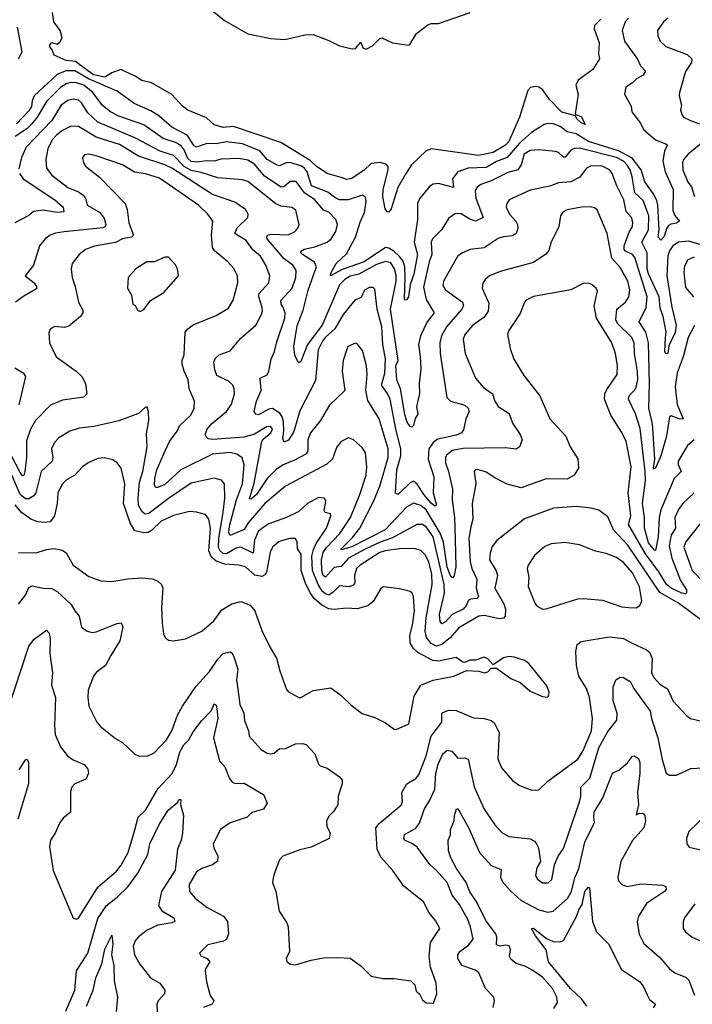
# Model space of a CAD drawing. Extents: x 1443846 to 1577407, y 839182 to 927291.
# Tile 337 of 535: x 1524442 to 1528254, y 873865 to 879447. Entities that reach past the tile are written whole.
import ezdxf

# ---------------------------------------------------------------- set-up
doc = ezdxf.new("R2010")
doc.units = 0

msp = doc.modelspace()

# ---------------------------------------------------------------- linework, layer by layer
at = {"layer": '0CON20XD'}
for points in [[(1527735, 879449.5), (1527699.6, 879415), (1527698.7, 879395), (1527725.4, 879315), (1527722.2, 879255), (1527727.5, 879225), (1527690.5, 879165), (1527608.1, 879105), (1527594.2, 879075), (1527608, 879025), (1527590.9, 878910.9), (1527625.5, 878895.5), (1527647.1, 878852.9), (1527625, 878862.5), (1527600, 878885), (1527591.7, 878901.7), (1527515, 878922.2), (1527443.9, 878995), (1527405, 879051.2), (1527385, 879064.6), (1527367.9, 879067.9), (1527337.3, 879062.7), (1527321.5, 879045), (1527275.6, 878894.4), (1527215, 878756.8), (1527195, 878736.5), (1527125, 878693.8), (1527043.1, 878676.9), (1526775.7, 878715.7), (1526746.4, 878703.6), (1526663.3, 878625), (1526628.7, 878571.3), (1526584.5, 878495), (1526547.3, 878375), (1526535, 878356), (1526525, 878357.5), (1526512.9, 878375), (1526500.4, 878445), (1526503, 878485), (1526530.7, 878595), (1526529.8, 878615), (1526518.8, 878628.8), (1526485, 878637.7), (1526435, 878632.3), (1526395, 878594.1), (1526325, 878546.8), (1526295, 878541.5), (1526270.1, 878550.1), (1526185, 878574.6), (1526123.8, 878615), (1526088.6, 878648.6), (1525921.5, 878751.5), (1525655, 878840.9), (1525595, 878836), (1525545, 878851.9), (1525500.3, 878890.3), (1525395, 878934.3), (1525365, 878957.1), (1525305, 879022.5), (1525190, 879090), (1525135, 879101.9), (1525097.4, 879127.4), (1525015, 879163.9), (1524965, 879146.7), (1524925, 879121.4), (1524860.4, 879135), (1524805, 879174.4), (1524759.2, 879209.2), (1524705, 879215.5), (1524637.5, 879245), (1524627, 879277), (1524613, 879293), (1524612.5, 879305), (1524625, 879317.5), (1524655, 879307.5), (1524670, 879320), (1524683.3, 879345), (1524671.2, 879385), (1524636.2, 879435), (1524628.3, 879488.3)], [(1525503.3, 879523.3), (1525602.6, 879442.6), (1525735, 879366.2), (1525865, 879340.4), (1525945, 879335.5), (1525994.6, 879345.4), (1526058.2, 879361.8), (1526105, 879362.5), (1526195, 879330), (1526255, 879299.4), (1526327.3, 879282.7), (1526345.5, 879284.5), (1526375, 879318.8), (1526387.6, 879287.6), (1526405, 879279.2), (1526441.7, 879298.3), (1526481.2, 879338.8), (1526495, 879343.8), (1526555.8, 879315.8), (1526645, 879302.5), (1526653, 879307), (1526690.5, 879369.5), (1526755, 879418.8), (1526775, 879426), (1526815, 879426), (1526995, 879487.1)], [(1527892.3, 879455), (1527872.7, 879435), (1527856.2, 879385), (1527870, 879325), (1527943.5, 879223.5), (1527960.4, 879185), (1527988.5, 879155), (1527975, 879132.5), (1527937.4, 879112.6), (1527915, 879089.4), (1527877.5, 879065), (1527870.6, 879025), (1527907, 878957), (1527911.9, 878925), (1527960.9, 878860.9), (1527977.5, 878825), (1528045, 878765.3), (1528104, 878744), (1528113.5, 878735), (1528095.8, 878704.2), (1528087, 878645), (1528100.4, 878585), (1528146.2, 878485), (1528144.6, 878364.6), (1528155, 878336.4), (1528180.6, 878305), (1528165, 878293.2), (1528132, 878288), (1528120, 878280), (1528108, 878262), (1528095, 878217.1), (1528075, 878197.8), (1528061.3, 878215), (1528066.6, 878255), (1528059, 878395), (1528052.6, 878422.6), (1528032.6, 878462.6), (1527985, 878527.3), (1527965.2, 878595), (1527912.7, 878662.7), (1527835, 878704.2), (1527665, 878756.5), (1527595, 878799), (1527545, 878811.9), (1527505, 878842), (1527465, 878856.4), (1527435, 878858.9), (1527415, 878852.2), (1527342.3, 878807.7), (1527275, 878747.4), (1527204.9, 878665.1), (1527145, 878643.9), (1527085, 878609.5), (1526984.8, 878605.2), (1526925.3, 878584.7), (1526895.4, 878545), (1526900, 878495), (1526815, 878518.5), (1526785, 878515.5), (1526765, 878501.1), (1526708.8, 878431.2), (1526697.5, 878405), (1526696.6, 878315), (1526678.8, 878185), (1526697.6, 878115), (1526676.8, 878005), (1526655.2, 877945), (1526645.7, 877875), (1526635, 877858.5), (1526625, 877857.5), (1526622.5, 877865), (1526627.4, 877982.6), (1526624.5, 878045), (1526615, 878077.8), (1526595.4, 878105.4), (1526565, 878133), (1526535, 878152.1), (1526515, 878155.6), (1526395, 878074.6), (1526269, 878031), (1526203.8, 877995), (1526205, 878010), (1526235, 878064.4), (1526295, 878118.9), (1526345, 878214.4), (1526371.7, 878298.3), (1526396.5, 878353.5), (1526405.8, 878415.8), (1526401.4, 878441.4), (1526385, 878453.1), (1526304.4, 878425.6), (1526255, 878425.7), (1526228.1, 878438.1), (1526188.5, 878468.5), (1526096, 878506), (1526071.2, 878585), (1526055.9, 878605), (1526035, 878618.8), (1525973.3, 878636.7), (1525955, 878635.6), (1525915, 878618.6), (1525902, 878622), (1525845, 878655.2), (1525803.1, 878703.1), (1525705, 878744.1), (1525615, 878755.2), (1525555, 878742.4), (1525505, 878744.7), (1525443.5, 878723.5), (1525431.8, 878731.8), (1525392, 878792), (1525305, 878838.6), (1525231.8, 878901.8), (1525185, 878930.7), (1525091.7, 878971.7), (1524995, 879042), (1524832.3, 879112.3), (1524755, 879156.4), (1524703.7, 879156.3), (1524655, 879137), (1524525, 879016.3), (1524512.4, 878987.6), (1524509.2, 878955), (1524495, 878929.6), (1524425, 878856.9)], [(1528118, 879455), (1528090.8, 879435), (1528057.1, 879385), (1528059.4, 879355), (1528071.9, 879325), (1528104.7, 879294.7), (1528225, 879250), (1528251.4, 879225), (1528250, 879205), (1528215, 879153.8), (1528180.8, 879035), (1528179.2, 879015), (1528192, 878965), (1528187.5, 878935), (1528195.8, 878905), (1528204.6, 878894.6), (1528244, 878875), (1528295, 878857.1)], [(1524435, 879226), (1524456.3, 879265), (1524430.4, 879405)], [(1528305, 878170.3), (1528235, 878192.1), (1528175, 878185.3), (1528143.6, 878165), (1528125, 878137.1), (1528115, 878108), (1528110.3, 877995), (1528137.3, 877817.3), (1528162.3, 877715), (1528156.7, 877673.3), (1528121.1, 877598.9), (1528115.6, 877555), (1528105, 877552.5), (1528098.6, 877565), (1528102.9, 877645), (1528105.6, 877675), (1528088.7, 877765), (1528072.5, 877812.5), (1528065.5, 877875), (1528006.2, 878006.2), (1527998.9, 878035), (1527998.4, 878125), (1527968.1, 878185), (1528004.9, 878255), (1528008.4, 878335), (1527975, 878422.3), (1527929.3, 878465), (1527913.2, 878556.8), (1527901.5, 878595), (1527885, 878622.1), (1527864.3, 878645), (1527825, 878665.9), (1527615, 878718.8), (1527585, 878717.4), (1527565, 878707.8), (1527532.7, 878667.3), (1527525, 878667.2), (1527495, 878693.8), (1527479.2, 878699.2), (1527385, 878709.7), (1527335, 878705.7), (1527300.4, 878685), (1527284.1, 878625), (1527265, 878596.2), (1527209.6, 878580.4), (1527115, 878532.8), (1527055, 878512.1), (1527032.5, 878495), (1527023.9, 878475), (1527027.6, 878435), (1527068.8, 878325), (1527025, 878305.2), (1526988.7, 878318.7), (1526945, 878346.2), (1526911.2, 878348.8), (1526875, 878322.5), (1526832.5, 878255), (1526781.8, 878205), (1526774.7, 878185), (1526778.9, 878115), (1526762.8, 878075), (1526731.4, 877931.4), (1526745, 877860), (1526791.9, 877785), (1526750.7, 877735), (1526713.4, 877655), (1526702.9, 877605), (1526712, 877538), (1526716.1, 877465), (1526705.3, 877385), (1526708, 877328), (1526692, 877252), (1526699.4, 877210.6), (1526684.4, 877185.6), (1526674.1, 877145.9), (1526665, 877136.7), (1526655, 877140), (1526639.1, 877165), (1526625, 877208), (1526600, 877355), (1526579.1, 877405), (1526574.7, 877485), (1526586.3, 877515), (1526543.3, 877805), (1526575.1, 877964.9), (1526575, 877998), (1526565.8, 878035), (1526545, 878068.2), (1526515, 878075.2), (1526465, 878058.8), (1526365, 878004.4), (1526315, 877993.3), (1526285.3, 877975), (1526255, 877943.8), (1526156, 877715), (1526072.5, 877605), (1526035, 877510), (1526025, 877501.2), (1526021.2, 877505), (1526002.1, 877545), (1525995.4, 877595), (1526015, 877712), (1526049.2, 877800.8), (1526077.1, 877912.9), (1526125.2, 878045), (1526112.4, 878072.4), (1526045.5, 878115), (1526035.5, 878125), (1526035.6, 878135), (1526055, 878146.4), (1526115, 878160), (1526184.2, 878185.8), (1526208.2, 878205), (1526234.7, 878245.3), (1526243.5, 878285), (1526233.1, 878315), (1526195, 878355.3), (1526165, 878366.9), (1526114.7, 878425), (1526055.5, 878465.5), (1526009.9, 878529.9), (1525975, 878529.3), (1525939.9, 878500.1), (1525925, 878496.9), (1525829.9, 878559.9), (1525775.5, 878625.5), (1525735, 878649.8), (1525685, 878659.5), (1525585, 878656.8), (1525545, 878645.6), (1525505, 878647.5), (1525445, 878638.9), (1525415, 878642.8), (1525395, 878660.9), (1525372.4, 878712.4), (1525353.6, 878735), (1525325, 878751.3), (1525255, 878773.5), (1525145, 878850.9), (1525005, 878899.7), (1524956.4, 878925), (1524911.4, 878961.4), (1524856.4, 879035), (1524805.6, 879075.6), (1524765, 879089.2), (1524735, 879091), (1524705, 879083.4), (1524675, 879065.2), (1524595, 878982.7), (1524542.3, 878895), (1524509.8, 878855), (1524482.1, 878827.9), (1524417.3, 878785)], [(1527826, 878505), (1527799.1, 878575), (1527784.3, 878595), (1527742.8, 878617.2), (1527681.7, 878618.3), (1527655, 878605.6), (1527617.1, 878555), (1527565, 878527.1), (1527495, 878521.5), (1527446.7, 878503.3), (1527335, 878480.8), (1527215.8, 878425), (1527202.2, 878405), (1527200, 878385), (1527217.7, 878345), (1527253.6, 878305), (1527263.1, 878285), (1527265.6, 878265), (1527255, 878234.2), (1527235, 878221.2), (1527185, 878216.7), (1527154.3, 878205.7), (1527075, 878153.8), (1526995, 878143.5), (1526947.1, 878122.9), (1526924.4, 878105), (1526843.8, 877965), (1526841.2, 877941.2), (1526854.6, 877915), (1526952.1, 877845), (1526957.7, 877825), (1526948.5, 877805), (1526860.9, 877705), (1526832.2, 877655), (1526824.1, 877615.9), (1526826, 877555), (1526862.9, 877305), (1526883.8, 877283.8), (1526965, 877260.7), (1526983.8, 877245), (1526988.8, 877225), (1526970, 877185), (1526958.1, 877121.9), (1526946.5, 877105), (1526915, 877091.9), (1526811.9, 877068.1), (1526785, 877049.4), (1526761.6, 877015), (1526757.3, 876955), (1526789.7, 876855), (1526784.7, 876765), (1526804.4, 876695), (1526795, 876688.5), (1526775, 876705.3), (1526735, 876752.5), (1526695, 876813.8), (1526675, 876830), (1526655, 876822.2), (1526595, 876762.1), (1526585, 876755.6), (1526572.1, 876762.1), (1526580.3, 876895), (1526602.4, 876975), (1526602.6, 877015), (1526573.3, 877125), (1526541.9, 877295), (1526527.5, 877327.5), (1526493.3, 877375), (1526512.4, 877442.4), (1526514.8, 877525), (1526499.5, 877605), (1526495.2, 877705), (1526467.8, 877805), (1526455, 877920), (1526445, 877928), (1526425, 877929.4), (1526396.7, 877913.3), (1526378.4, 877871.6), (1526342.5, 877857.5), (1526274.7, 877775), (1526229, 877695), (1526175, 877646.6), (1526159.1, 877625), (1526134.8, 877575), (1526118.1, 877401.9), (1526030.8, 877229.2), (1525996.8, 877113.2), (1525965, 877062.3), (1525941.7, 877051.7), (1525933.1, 877073.1), (1525939.4, 877115), (1525936.8, 877166.8), (1525929.8, 877195), (1525916.6, 877216.5), (1525875, 877242.5), (1525855, 877239.4), (1525795, 877207.5), (1525779.7, 877209.7), (1525771.1, 877225), (1525784.4, 877284.4), (1525811.8, 877345), (1525805.5, 877414.5), (1525845, 877434.4), (1525855, 877453.8), (1525866.7, 877523.3), (1525887.3, 877565), (1525899.1, 877620.9), (1525944.2, 877755), (1525947.4, 877785), (1525934.8, 877814.8), (1525923.4, 877835), (1525922.1, 877855), (1525985.8, 877925), (1526006.9, 877985), (1526008.5, 878025), (1525990.8, 878055), (1525941.6, 878091.6), (1525895, 878143.8), (1525844.6, 878205), (1525842.2, 878215), (1525847.5, 878225), (1525865, 878230.9), (1525963.4, 878226.6), (1526000.6, 878245), (1526019.4, 878265), (1526025.5, 878284.5), (1526006.9, 878366.9), (1525985, 878383.1), (1525925, 878389.2), (1525893.3, 878403.3), (1525735, 878530.4), (1525705, 878540), (1525565, 878550), (1525471.5, 878581.5), (1525415, 878592.2), (1525374.3, 878614.3), (1525315, 878677.6), (1525238.1, 878701.9), (1525095, 878777), (1524885, 878866.4), (1524829.1, 878919.1), (1524791.9, 878975), (1524775, 878990), (1524745, 878997), (1524715, 878989.6), (1524678.2, 878961.8), (1524624, 878876), (1524479.1, 878725), (1524452.8, 878665), (1524437.6, 878602.4)], [(1525999.9, 876950.1), (1525935, 876923.8), (1525893.3, 876895), (1525844.8, 876845), (1525785, 876754.7), (1525755, 876728.9), (1525745, 876730), (1525770.8, 876819.2), (1525814.7, 877055.3), (1525821.4, 877068.6), (1525866.2, 877105), (1525875.9, 877125), (1525865, 877138), (1525845, 877140.3), (1525773.7, 877096.3), (1525715, 877079.6), (1525535, 877066.2), (1525511.2, 877071.2), (1525500.5, 877080.5), (1525493.3, 877095), (1525505.5, 877125), (1525529.6, 877155), (1525614.7, 877225.3), (1525641.8, 877268.2), (1525659.2, 877325), (1525657.9, 877355), (1525650, 877375), (1525625, 877398.5), (1525560.4, 877430.4), (1525547.8, 877462.2), (1525541.8, 877505), (1525551.9, 877528.1), (1525573.6, 877546.4), (1525635, 877570.6), (1525695, 877640.8), (1525780.5, 877715), (1525812.7, 877775), (1525817.5, 877795), (1525816.5, 877815), (1525796.7, 877875), (1525797.7, 877892.3), (1525854.6, 877955), (1525860.8, 877995), (1525837.7, 878055), (1525806.9, 878106.9), (1525762.8, 878142.8), (1525725.4, 878195.4), (1525661.2, 878235), (1525675, 878266.2), (1525735.6, 878325), (1525736.7, 878345), (1525721.5, 878371.5), (1525662.3, 878412.3), (1525535, 878455.9), (1525304, 878605), (1525265, 878624), (1525115, 878673.7), (1525008.6, 878738.6), (1524875, 878780.7), (1524775, 878841.2), (1524735, 878843.4), (1524685, 878819.4), (1524652, 878795), (1524627.3, 878765), (1524602.5, 878715), (1524590.4, 878655), (1524594.7, 878604.7), (1524625.3, 878565.3), (1524715, 878496.2), (1524775, 878471.4), (1524803, 878453), (1524815.3, 878435), (1524825.5, 878395), (1524894.6, 878355), (1524921, 878321), (1524931.3, 878285), (1524927, 878273), (1524913.4, 878266.6), (1524695.3, 878244.7), (1524645, 878236.2), (1524615, 878224.5), (1524587.1, 878205), (1524554.7, 878165.3), (1524520, 878055), (1524473.8, 877995), (1524524.4, 877955), (1524537.5, 877935), (1524538.6, 877921.4), (1524465, 877880.4), (1524417.9, 877845)], [(1528315.5, 878755), (1528230.9, 878685), (1528204.6, 878655), (1528197.9, 878635), (1528200, 878595), (1528228.5, 878525), (1528249.2, 878499.1), (1528265.7, 878445)], [(1528264.7, 876765.3), (1528200, 876705), (1528175, 876670), (1528155.8, 876625), (1528158.4, 876565), (1528133.5, 876525), (1528123, 876465), (1528138.5, 876395), (1528187.9, 876267.9), (1528221.1, 876215), (1528222.1, 876197.9), (1528215, 876191.8), (1528195, 876196.2), (1528133.7, 876223.7), (1528107.8, 876245), (1528065, 876316.7), (1527988.8, 876418.8), (1527891.9, 876585), (1527905.7, 876635), (1527890.5, 876765), (1527908.1, 876911.9), (1527878.8, 877055), (1527853.9, 877106.1), (1527792.5, 877205), (1527756.9, 877295), (1527759.2, 877325), (1527770.1, 877349.9), (1527827.5, 877435), (1527830.7, 877485), (1527818, 877555), (1527797.5, 877615), (1527711.8, 877755), (1527697.3, 877825), (1527717.3, 877907.3), (1527708.8, 877925), (1527683.3, 877945), (1527665, 877953.8), (1527635, 877952), (1527565, 877915.6), (1527355, 877877.1), (1527313, 877857), (1527302.5, 877845), (1527279.5, 877780.5), (1527215, 877685.7), (1527207.3, 877665), (1527222.2, 877582.2), (1527242.9, 877522.9), (1527300.2, 877430.2), (1527390.8, 877315), (1527447.1, 877185), (1527536.6, 877086.6), (1527561.5, 877025), (1527605, 876957.5), (1527608.8, 876905), (1527584, 876865), (1527545, 876841.2), (1527425, 876843.6), (1527285, 876793.6), (1527205, 876814.6), (1527135, 876848.9), (1527085, 876882.2), (1527045, 876895.7), (1527025, 876896.2), (1527018, 876885), (1527026.9, 876815), (1527007.1, 876705), (1527010.8, 876615), (1526999, 876571), (1526988.3, 876505), (1526995.2, 876375), (1527005.3, 876335), (1527033.1, 876275), (1527028.9, 876225), (1527042.5, 876175), (1527033.9, 876166.1), (1526997.4, 876162.6), (1526985, 876155.5), (1526971.8, 876125), (1526955, 876104.6), (1526893.1, 876075), (1526855, 876034.1), (1526835, 876021.8), (1526824.3, 876035), (1526821, 876075), (1526849.5, 876195), (1526848.7, 876245), (1526786.1, 876515), (1526745, 876572.5), (1526725, 876585.8), (1526692.5, 876585), (1526555, 876508.9), (1526485, 876485.8), (1526400.3, 876445), (1526305.3, 876394.7), (1526265, 876346.8), (1526225, 876340.6), (1526175, 876285.7), (1526162.6, 876295), (1526154, 876325), (1526152.5, 876385), (1526162.8, 876427.2), (1526180.6, 876455), (1526256.5, 876535), (1526318, 876625), (1526370.5, 876755), (1526405.9, 876865), (1526410.5, 876910.5), (1526402.1, 876992.1), (1526385, 877020), (1526335, 877065.7), (1526305, 877075.8), (1526265, 877055.6), (1526239.2, 877025), (1526215, 876957.5), (1526183.7, 876926.4), (1525948.1, 876801.9), (1525831.8, 876705), (1525736.6, 876595), (1525713.8, 876556.1), (1525635, 876522.9), (1525627.3, 876537.3), (1525630.9, 876575), (1525671.6, 876725), (1525704.8, 876815.2), (1525714, 876924), (1525703.8, 876963.8), (1525673.8, 876983.8), (1525635, 876993.1), (1525535, 876983.3), (1525355, 876895.6), (1525265, 876811.8), (1525224.6, 876794.6), (1525215, 876795.6), (1525206.2, 876806.2), (1525208.6, 876845), (1525220.2, 876895), (1525258.8, 876985), (1525291.3, 877055), (1525334.7, 877115), (1525348.5, 877145), (1525411.8, 877205), (1525431.8, 877245), (1525432.9, 877285), (1525403.1, 877355), (1525397.8, 877405), (1525373.6, 877453.6), (1525362.9, 877495), (1525362.5, 877515), (1525373.6, 877546.4), (1525380.5, 877675), (1525395.6, 877695), (1525425, 877716.7), (1525555, 877770), (1525625, 877811.9), (1525653, 877857), (1525677.8, 877955), (1525677.1, 877995), (1525656.9, 878036.9), (1525622.9, 878075), (1525547, 878137), (1525534.6, 878155), (1525530, 878225), (1525537.8, 878305), (1525508.9, 878345), (1525455, 878396.1), (1525235, 878548.2), (1525155, 878573.5), (1525092.4, 878582.4), (1525025, 878624.6), (1524875, 878675.4), (1524835, 878684.3), (1524808.8, 878681.2), (1524798.8, 878665), (1524804, 878635), (1524815, 878616.2), (1524894.6, 878554.6), (1525039.6, 878405), (1525050.8, 878370.8), (1525060, 878295), (1525088.2, 878225), (1525076.1, 878213.9), (1525025, 878203.8), (1524985, 878183.4), (1524867, 878163), (1524815.8, 878145), (1524779.4, 878115), (1524740.6, 878065), (1524734.4, 878034.4), (1524740, 877985), (1524757.1, 877935), (1524775.5, 877845.5), (1524799.7, 877799.7), (1524800.6, 877785), (1524787.1, 877765), (1524721.3, 877708.7), (1524695, 877701.9), (1524642.3, 877707.7), (1524616.7, 877695), (1524607.7, 877672.3), (1524610.8, 877615), (1524650, 877535), (1524763.1, 877455), (1524794.1, 877424.1), (1524814.5, 877385), (1524823.1, 877325), (1524805, 877307.8), (1524685, 877290), (1524617.8, 877262.2), (1524531.2, 877175), (1524504.3, 877125.7), (1524480.6, 877059.4), (1524480.8, 876965), (1524472.4, 876885), (1524465, 876862.5), (1524458.7, 876861.3), (1524445, 876880.6), (1524395, 876977.3)], [(1524440.8, 878575), (1524462.1, 878545), (1524641.5, 878425), (1524689.4, 878385), (1524692.5, 878357.5), (1524655, 878353.3), (1524573.2, 878366.8), (1524521.2, 878358.8), (1524495, 878336.2), (1524415.6, 878295)], [(1528266.7, 877713.3), (1528230, 877645), (1528202.5, 877535), (1528168.8, 877445), (1528157.5, 877365), (1528167.5, 877265), (1528202, 877185), (1528185, 877182.1), (1528135, 877201.1), (1528124.1, 877195.9), (1528108.5, 877085), (1528075.7, 876975), (1528045, 876904.2), (1528035, 876898.8), (1528034, 876905), (1528041.5, 876955), (1528028.1, 877155), (1528007.2, 877245), (1528011.5, 877385), (1528005.4, 877615.4), (1527991.4, 877675), (1527952.9, 877735), (1527991.9, 877815), (1527998.3, 877875), (1527928.3, 878098.3), (1527915, 878116.5), (1527875, 878134.8), (1527868, 878145), (1527867.1, 878165), (1527896.7, 878243.3), (1527916, 878275), (1527917.1, 878297.1), (1527910.4, 878325), (1527880.2, 878360.2), (1527865.9, 878425), (1527826, 878505)], [(1528265.2, 877064.8), (1528226.3, 877033.7), (1528174.1, 876945), (1528174, 876925), (1528191.8, 876885), (1528150.7, 876845), (1528075, 876668.1), (1528066, 876625), (1528060.7, 876515), (1528045, 876437.5), (1528040, 876440), (1528005, 876481.9), (1527982.3, 876565), (1527982.3, 876625), (1527972.7, 876705), (1527988.4, 876835), (1527987, 876885), (1527959, 877129), (1527933.1, 877213.1), (1527892.2, 877295), (1527895.4, 877315), (1527933.2, 877356.8), (1527945.2, 877404.8), (1527943.4, 877453.4), (1527926.1, 877555), (1527925.3, 877615), (1527911.2, 877645), (1527830.3, 877725), (1527820, 877745), (1527826.9, 877805), (1527875.5, 877845), (1527893.6, 877876.4), (1527900.8, 877915), (1527888.8, 877965), (1527845, 878041.5), (1527798.1, 878095), (1527770.8, 878235), (1527715, 878369.2), (1527700.7, 878380.7), (1527675, 878386.5), (1527625.5, 878384.5), (1527545, 878370), (1527520, 878355), (1527507.5, 878335), (1527497.6, 878272.4), (1527455, 878186.7), (1527440.9, 878139.1), (1527423.2, 878116.8), (1527355, 878070.5), (1527165, 878018.8), (1527105, 877994.6), (1527080, 877975), (1527067, 877953), (1527063.6, 877925), (1527100.6, 877840.6), (1527097, 877795), (1527075, 877759.6), (1527007.6, 877712.4), (1526965, 877663.1), (1526955.4, 877635), (1526967.1, 877555), (1527025, 877414), (1527071.2, 877361.2), (1527121.5, 877325), (1527134.2, 877284.2), (1527154.8, 877254.8), (1527216.7, 877215), (1527235, 877159.2), (1527278.9, 877095), (1527290.6, 877065), (1527275, 877025.8), (1527255, 877012.2), (1527195, 877020.5), (1526955, 877016.5), (1526894.8, 877005.2), (1526861, 876979), (1526854.7, 876965), (1526854.7, 876935), (1526872.7, 876885), (1526894.8, 876785), (1526892.6, 876725), (1526905.7, 876625), (1526909.7, 876499.7), (1526914.7, 876345), (1526904.4, 876295), (1526895, 876283.1), (1526885, 876289.6), (1526865, 876343.1), (1526844.7, 876485), (1526825.7, 876535.7), (1526745, 876668), (1526715, 876692.2), (1526675, 876705.2), (1526635, 876682.8), (1526514.2, 876555), (1526325, 876459.3), (1526265, 876441.4), (1526262.5, 876445), (1526329.3, 876510.7), (1526370.3, 876565), (1526448.3, 876715), (1526483.2, 876803.2), (1526529.8, 876965), (1526531.3, 877015), (1526479.1, 877185), (1526415, 877288.8), (1526404.7, 877345), (1526411.2, 877435), (1526407.2, 877485), (1526385, 877571.2), (1526355, 877610), (1526345, 877613.8), (1526301.2, 877595), (1526275.4, 877514.6), (1526269.6, 877455), (1526285.4, 877345), (1526198, 877262), (1526146.2, 877175), (1526090.4, 877105), (1526075.3, 877065), (1526074.7, 877005), (1526067.9, 876985), (1525999.9, 876950.1)], [(1525125, 877793.3), (1525145, 877803.3), (1525183.3, 877855), (1525258.7, 877901.3), (1525343.3, 877995), (1525336.2, 878035), (1525325, 878057.5), (1525285, 878100), (1525265, 878101.2), (1525205.5, 878074.5), (1525163.8, 878075), (1525101.2, 878035), (1525057.5, 877985), (1525053.1, 877925), (1525076, 877885), (1525083.3, 877835), (1525096.4, 877826.4), (1525110.7, 877800.7), (1525125, 877793.3)], [(1528265, 878101.2), (1528227.8, 878085), (1528209.5, 878050.5), (1528205.3, 878014.7), (1528215, 877929.2), (1528260, 877875)], [(1524414.1, 877474.1), (1524461.2, 877445), (1524475.8, 877425), (1524437, 877263)], [(1528315, 876035.3), (1528175, 876139.6), (1528070.3, 876200.3), (1527888.6, 876468.6), (1527808.1, 876555), (1527775, 876629.4), (1527725, 876665.6), (1527681.7, 876678.3), (1527595, 876686.4), (1527468.3, 876678.3), (1527303.4, 876616.6), (1527146.1, 876493.9), (1527119.8, 876460.2), (1527108.3, 876421.7), (1527105.5, 876385), (1527142.8, 876322.7), (1527150.3, 876295), (1527134.1, 876225), (1527185.3, 876135), (1527195.9, 876105), (1527194.5, 876065), (1527185, 876053.8), (1527160.6, 876049.4), (1527075, 876069.1), (1527045, 876064.7), (1526930.1, 875999.9), (1526882.9, 875945), (1526835, 875904.2), (1526805, 875895.7), (1526775, 875910), (1526748.2, 875945), (1526741, 875981), (1526746.2, 876055), (1526780.6, 876245), (1526777.8, 876305), (1526760.9, 876370.9), (1526741.8, 876411.8), (1526715, 876437.8), (1526679.7, 876449.7), (1526595, 876447.8), (1526514, 876436), (1526484.1, 876425.9), (1526372.1, 876355), (1526350.8, 876335), (1526339.2, 876295), (1526342.2, 876255), (1526335, 876240.4), (1526308.7, 876231.3), (1526255, 876237.3), (1526218.8, 876201.2), (1526195, 876185.2), (1526175, 876191.2), (1526158.8, 876205), (1526134.5, 876244.5), (1526101, 876325), (1526098.8, 876405), (1526107.3, 876442.7), (1526122.3, 876477.7), (1526181.6, 876565), (1526205.6, 876635), (1526203.3, 876645), (1526173.6, 876653.6), (1526167.1, 876665), (1526176.9, 876716.9), (1526170, 876735), (1526135, 876737.5), (1526074, 876705), (1526025, 876659.5), (1525954.7, 876625.3), (1525855, 876588.6), (1525815, 876563.3), (1525794.7, 876545), (1525773, 876497), (1525765, 876423.3), (1525695, 876455.8), (1525668.3, 876451.7), (1525615, 876418.3), (1525595, 876420.3), (1525577.7, 876435), (1525569.8, 876455), (1525570.7, 876505), (1525594.9, 876655.1), (1525604.7, 876734.8), (1525603.1, 876815), (1525586.2, 876836.2), (1525545, 876848.5), (1525415, 876818.8), (1525285, 876732.5), (1525175, 876647.6), (1525153.3, 876643.3), (1525136, 876656), (1525115.3, 876695), (1525114.5, 876735), (1525120.9, 876825), (1525140.6, 876885), (1525164.6, 877025), (1525161.3, 877098.7), (1525173.8, 877175), (1525173, 877223), (1525165, 877250), (1525155, 877250), (1525115.9, 877214.1), (1525005, 877172.2), (1524865, 877140.9), (1524779.5, 877130.5), (1524726.7, 877113.3), (1524665, 877075.6), (1524640.5, 877049.5), (1524622.7, 877015), (1524630.8, 876965), (1524627.1, 876945), (1524565, 876886.5), (1524534.8, 876765.2), (1524521.9, 876748.1), (1524495, 876731.5), (1524475, 876730.5), (1524445, 876754.8), (1524365, 876941.2)], [(1526575, 875423.3), (1526648, 875455), (1526678.3, 875611.7), (1526716.2, 875673.8), (1526785, 875703.3), (1526902.5, 875725), (1526973.6, 875756.4), (1527045, 875753.3), (1527075, 875743.3), (1527095, 875750), (1527115, 875770), (1527145, 875770), (1527225, 875711.2), (1527278.8, 875688.8), (1527335, 875640), (1527405, 875610), (1527433, 875607), (1527438.3, 875611.7), (1527443.3, 875635), (1527429.7, 875669.7), (1527326.8, 875796.8), (1527305, 875813.8), (1527245, 875833.8), (1527215, 875836), (1527185, 875830), (1527125, 875790), (1527095, 875823.3), (1527075, 875832), (1527025, 875816.2), (1526993.9, 875816.1), (1526965, 875803.3), (1526954.1, 875804.1), (1526915, 875831.2), (1526815, 875811.1), (1526784, 875814), (1526699.4, 875859.4), (1526675, 875882), (1526655.2, 875915), (1526652.7, 875955), (1526669, 876015), (1526679.2, 876095), (1526674.1, 876174.1), (1526666.4, 876195), (1526655.7, 876205), (1526595, 876221.1), (1526505, 876230.9), (1526488.6, 876221.4), (1526445, 876148.9), (1526415, 876124.4), (1526355, 876107.5), (1526295, 876111.2), (1526225, 876103.1), (1526195, 876106.7), (1526155, 876127.7), (1526113.1, 876163.1), (1526088.3, 876198.3), (1526062.3, 876252.3), (1526038.3, 876325), (1526037.2, 876417.2), (1526016.6, 876446.6), (1526014.7, 876485), (1526005.6, 876505), (1525973.3, 876505), (1525912.1, 876487.9), (1525875, 876456.9), (1525861.4, 876428.6), (1525841.3, 876315), (1525830.7, 876299.3), (1525815, 876290.3), (1525775, 876297.8), (1525722, 876345), (1525685, 876355.3), (1525605, 876359.8), (1525555, 876378), (1525529.5, 876399.5), (1525515.1, 876435), (1525522.9, 876562.9), (1525515.2, 876615.2), (1525495, 876640.9), (1525445.3, 876655.3), (1525405, 876659.7), (1525314.4, 876635.6), (1525245, 876603.9), (1525189.5, 876550.5), (1525169.8, 876540.2), (1525145, 876538.6), (1525095, 876549.5), (1525068.3, 876595), (1525030.4, 876705), (1525037.4, 876815), (1525017.8, 876905), (1524995, 876934.2), (1524971.1, 876951.1), (1524923.2, 876963.2), (1524885, 876958.9), (1524830, 876935), (1524797.6, 876912.4), (1524754.3, 876865.7), (1524705, 876835.5), (1524685, 876815.6), (1524659.2, 876765), (1524653.9, 876703.9), (1524639.3, 876635), (1524615, 876601.1), (1524583.9, 876596.1), (1524545, 876600), (1524505, 876615.9), (1524453.3, 876653.3), (1524415.9, 876695.9)], [(1528301.9, 876595), (1528215.9, 876485), (1528206, 876456), (1528253.7, 876325), (1528322.2, 876255)], [(1527405, 876106), (1527425, 876106.9), (1527605, 876162.9), (1527635, 876165.7), (1527745, 876155.6), (1527855, 876118.6), (1527893.6, 876113.6), (1527935, 876112.5), (1527956.2, 876125), (1527967.5, 876152.5), (1527955, 876232), (1527915, 876310.4), (1527865, 876369.7), (1527825, 876397.6), (1527765, 876420), (1527704.7, 876434.7), (1527615, 876470.5), (1527532.4, 876482.4), (1527455, 876475.6), (1527419.1, 876460.9), (1527360.5, 876409.5), (1527323.5, 876355), (1527317.5, 876335), (1527328.5, 876285), (1527324.5, 876234.5), (1527364.3, 876135), (1527375, 876122), (1527405, 876106)], [(1524435, 876426.9), (1524535, 876424.2), (1524595, 876443.5), (1524635, 876449.6), (1524685, 876439.5), (1524705, 876424.3), (1524745, 876354.3), (1524835, 876290.8), (1524902.5, 876265), (1524965, 876261.9), (1525055, 876277.8), (1525135, 876282.5), (1525195, 876276.9), (1525225, 876264.2), (1525245.4, 876245.4), (1525253.3, 876225), (1525245.7, 876115), (1525249.2, 876025), (1525258, 875965), (1525266.2, 875945), (1525285, 875928.8), (1525315, 875926), (1525382.7, 875937.3), (1525475, 875980), (1525541.7, 876038.3), (1525588.1, 876101.9), (1525644.7, 876135.3), (1525695, 876147.8), (1525748, 876128), (1525775.7, 876095), (1525815, 875983.3), (1525861.7, 875888.3), (1525897, 875827), (1525915.8, 875755), (1525955, 875650), (1525965, 875636.7), (1526025, 875603.8), (1526035, 875603.8), (1526105, 875644.2), (1526205, 875659.2), (1526265, 875616.2), (1526320.3, 875560.3), (1526383, 875513), (1526455, 875490), (1526515, 875461.2), (1526564.1, 875424.1), (1526575, 875423.3)], [(1524435, 876133.8), (1524475, 876183.8), (1524495, 876227.5), (1524512.2, 876237.8), (1524574.6, 876224.6), (1524625, 876222.5), (1524655, 876205.5), (1524735, 876131.5), (1524754.7, 876094.7), (1524779.5, 876065), (1524792.2, 876002.2), (1524825, 875980), (1524853.2, 875973.2), (1524875, 875975.7), (1524995, 876024.4), (1525017, 876027), (1525026.9, 876005), (1525009.6, 875925), (1524958.3, 875841.7), (1524928.9, 875785), (1524875, 875745.7), (1524861.4, 875725), (1524831.4, 875645), (1524828.6, 875605), (1524834.3, 875554.3), (1524880, 875465), (1524900.2, 875440.2), (1524985, 875372.5), (1525025, 875350), (1525095, 875283.3), (1525115, 875273.8), (1525165, 875271.2), (1525205, 875291.2), (1525275, 875364.5), (1525305, 875416), (1525337.3, 875505), (1525364.3, 875555.7), (1525442.4, 875667.6), (1525519, 875751), (1525565, 875821.9), (1525595, 875854.4), (1525635, 875862.9), (1525645, 875858), (1525655, 875841.2), (1525678.2, 875765), (1525670.4, 875705), (1525676.4, 875665), (1525690.8, 875565), (1525711.8, 875515), (1525715.9, 875474.1), (1525739.4, 875415), (1525742.9, 875385), (1525810.3, 875310.3), (1525845, 875288), (1525865, 875284.2), (1525885, 875289.2), (1525915, 875314.3), (1525945, 875313.3), (1526005, 875341.1), (1526045, 875344.4), (1526065, 875336.9), (1526114.5, 875284.5), (1526135.8, 875225.8), (1526145, 875216.2), (1526185, 875204), (1526255, 875153.8), (1526270, 875135), (1526269.4, 875115), (1526247.5, 875045), (1526245.6, 874995), (1526221.3, 874958.7), (1526195.7, 874934.3), (1526181.2, 874905), (1526183.8, 874875), (1526201.2, 874835), (1526196.2, 874805), (1526095, 874755.5), (1526030.2, 874739.8), (1525933.3, 874705), (1525915, 874683.3), (1525883.8, 874605), (1525879.3, 874579.3), (1525876, 874555), (1525894.5, 874505), (1525912.7, 874392.7), (1525957, 874327), (1525964, 874305), (1525971.2, 874165), (1525953.3, 874125), (1525957, 874107), (1525975, 874093.3), (1526005, 874088.8), (1526094.3, 874115.7), (1526165, 874127.5), (1526245, 874130.8), (1526315.8, 874125.8), (1526375, 874083.8), (1526434.5, 874024.5), (1526501.7, 874011.7), (1526565, 874010.8), (1526658.2, 873998.2), (1526681.3, 873975), (1526689.5, 873939.5), (1526707.5, 873925), (1526725, 873890), (1526745, 873872.5), (1526788.3, 873871.7), (1526806.2, 873925), (1526802.5, 873985), (1526770, 874075), (1526762.9, 874135), (1526771.1, 874215), (1526822.5, 874295), (1526799.4, 874339.4), (1526763.8, 874383.8), (1526730.8, 874445), (1526619.2, 874535), (1526554.4, 874625), (1526489.1, 874699.1), (1526468.8, 874745), (1526460.9, 874865), (1526479.7, 874890.3), (1526605.8, 874995), (1526611.1, 875015), (1526608.5, 875065), (1526635.6, 875115), (1526688.1, 875145), (1526703.8, 875165), (1526745.8, 875274.2), (1526774.8, 875385.2), (1526835.3, 875465), (1526835.5, 875514.5), (1526840.2, 875519.8), (1526875, 875531.8), (1526915, 875529.7), (1527015, 875488.2), (1527075, 875484.5), (1527113.4, 875473.4)], [(1524373.5, 875526.5), (1524494.7, 875895.3), (1524524.6, 875935.4), (1524595, 875986.9), (1524609.4, 875969.4), (1524615.6, 875935), (1524613.2, 875853.2), (1524629.2, 875745), (1524621.9, 875675), (1524645.4, 875605), (1524639.1, 875445), (1524643.6, 875395), (1524673.5, 875325), (1524714.2, 875274.2), (1524745, 875250), (1524807.1, 875225), (1524828.9, 875198.9), (1524831.5, 875175), (1524817.8, 875142.2), (1524755.6, 875114.4), (1524738, 875095), (1524731.2, 875071.2), (1524730, 874955), (1524689.3, 874920.7), (1524668, 874892), (1524643.1, 874835), (1524617.8, 874795), (1524612.1, 874757.9), (1524632.9, 874622.9), (1524745, 874352.5), (1524765, 874346.7), (1524775, 874353.8), (1524885, 874529.6), (1524990.3, 874619.7), (1525017.1, 874652.9), (1525057.8, 874725), (1525095.8, 874854.2), (1525113.6, 874926.4), (1525156.2, 874965), (1525224.4, 875085.6), (1525305.9, 875174.1), (1525331.8, 875225), (1525350.6, 875295), (1525371.7, 875335), (1525401.8, 875365), (1525425, 875409.5), (1525475, 875473.1), (1525529.6, 875530.4), (1525545, 875567.5), (1525555, 875560), (1525560.3, 875540.3), (1525565.3, 875485), (1525540.3, 875375), (1525574.5, 875245), (1525605, 875212), (1525629.1, 875149.1), (1525645.8, 875125), (1525665, 875117.3), (1525715, 875118), (1525824.4, 875055), (1525845.8, 875005), (1525825, 874971.2), (1525797.1, 874962.9), (1525757.2, 874952.8), (1525731.2, 874925), (1525635, 874894.4), (1525580, 874855), (1525539.4, 874775), (1525541.8, 874751.8), (1525565.6, 874705), (1525562.8, 874677.2), (1525535.3, 874654.7), (1525475, 874635.4), (1525445, 874616.5), (1525402.9, 874545), (1525404.6, 874504.6), (1525436.8, 874466.8), (1525504, 874414), (1525597.1, 874365), (1525620, 874335), (1525626.5, 874265), (1525615, 874232.5), (1525597.8, 874222.2), (1525508.5, 874201.5), (1525461.2, 874155), (1525469.7, 874139.7), (1525505.7, 874125), (1525520.5, 874105), (1525494.6, 874065.4), (1525494.4, 874055), (1525501.7, 873991.7), (1525522.5, 873915), (1525542, 873885), (1525534.1, 873865.9), (1525485, 873846.2)], [(1527113.4, 875473.4), (1527130.8, 875460.8), (1527159.2, 875405), (1527152.7, 875257.3), (1527172, 875205), (1527235, 875133.8), (1527275, 875106.2), (1527345, 875078.8), (1527385, 875080), (1527435, 875130), (1527605, 875254.3), (1527635, 875304.3), (1527681.9, 875415), (1527688.4, 875485), (1527671.5, 875605), (1527654.6, 875655), (1527611.8, 875725), (1527596.9, 875785), (1527594.4, 875865), (1527602, 875905), (1527625, 875921.1), (1527785, 875948.9), (1527865, 875938.5), (1527912.4, 875912.4), (1527995, 875874.6), (1528011.4, 875861.4), (1528027.1, 875825), (1528022.2, 875745), (1528037.1, 875715), (1528069.5, 875679.5), (1528113, 875653), (1528145, 875583.8), (1528221.3, 875501.3), (1528244.5, 875484.5), (1528355, 875459.2)], [(1527126, 873846), (1527133.8, 873885), (1527128.8, 873905), (1527082.5, 873955), (1527045, 874042.5), (1527025, 874058.2), (1526948.1, 874085), (1526925.4, 874125), (1526925.4, 874144.6), (1526936, 874164), (1526985, 874200.9), (1527012.3, 874235), (1526997.5, 874305), (1526981.6, 874345), (1526935, 874430), (1526893.1, 874483.1), (1526864.7, 874555), (1526805, 874624), (1526767, 874657), (1526694.4, 874755), (1526669.2, 874775), (1526625, 874794.5), (1526618.5, 874805), (1526623.3, 874826.7), (1526685, 874861.5), (1526707.4, 874892.6), (1526735, 874969.4), (1526767.1, 875022.9), (1526794.1, 875085), (1526801.1, 875175), (1526814.5, 875225.5), (1526841.2, 875285), (1526865, 875305.6), (1526890.5, 875300.5), (1526925, 875260), (1526965, 875262.5), (1526984.6, 875254.6), (1527018.5, 875098.5), (1527071.8, 874975), (1527135, 874882.9), (1527175, 874839.2), (1527215, 874815.8), (1527335, 874803.1), (1527360.3, 874790.3), (1527372, 874775), (1527382.7, 874752.7), (1527393.3, 874675), (1527372.2, 874637.8), (1527366, 874595), (1527376.2, 874575), (1527405, 874553.1), (1527436.4, 874553.6), (1527457.2, 874572.8), (1527472.5, 874655), (1527493.1, 874705), (1527525, 874748.8), (1527615, 875012), (1527622.7, 875045), (1527622.8, 875095), (1527672.8, 875147.2), (1527725, 875318.9), (1527775, 875411.5), (1527825.6, 875475), (1527828.4, 875515), (1527804.8, 875584.8), (1527806.4, 875663.6), (1527821.2, 875705), (1527845, 875720), (1527865, 875717.5), (1527903.9, 875693.9), (1527922.5, 875655), (1528016.2, 875526.2), (1528023.4, 875485), (1528059.3, 875375), (1528083.7, 875253.7), (1528106.7, 875175), (1528125, 875164), (1528164.3, 875164.3), (1528245, 875201.5), (1528314.5, 875205.5)], [(1524440, 875195), (1524475, 875250.8), (1524485, 875253.8), (1524491.9, 875235), (1524492.5, 875115), (1524432.7, 874915)], [(1527469.2, 873840.9), (1527490.5, 873875), (1527486.9, 873905), (1527460.9, 873955), (1527405, 874018.2), (1527345, 874060.3), (1527305, 874081.2), (1527255.3, 874095.3), (1527225, 874120), (1527218.9, 874135), (1527224.4, 874175), (1527216, 874196), (1527195, 874199.6), (1527164.6, 874194.6), (1527145, 874202), (1527146.2, 874245), (1527140.8, 874265), (1527088.6, 874335), (1527029.5, 874450.5), (1526993.4, 874503.4), (1526973.2, 874555), (1526917.6, 874635), (1526885.4, 874695), (1526873.1, 874735), (1526870.9, 874795), (1526884.3, 874825), (1526883.4, 874856.6), (1526904.4, 874905.6), (1526905.7, 874935), (1526917, 874973), (1526925, 874973.3), (1526935, 874958.8), (1526985, 874867.1), (1527047.5, 874725), (1527115, 874651.5), (1527170, 874630), (1527167.5, 874585), (1527178.6, 874558.6), (1527225, 874505.4), (1527285, 874452.6), (1527385, 874400.3), (1527435, 874386.8), (1527465, 874392.9), (1527547.4, 874465), (1527569, 874505), (1527587.8, 874582.2), (1527611.2, 874635), (1527644.4, 874785), (1527700, 874895), (1527695.1, 874925.1), (1527698.6, 874955), (1527747.6, 875035), (1527797.8, 875165), (1527805, 875176.8), (1527837, 875193), (1527886.5, 875233.5), (1527915, 875271.2), (1527925, 875273.8), (1527949.3, 875259.3), (1527956.2, 875235), (1527956.7, 875175), (1527943.9, 875066.1), (1527948.8, 874995), (1527935, 874940), (1527955, 874948), (1527975, 874946.7), (1527985.7, 874935.7), (1527989.6, 874905), (1527979.6, 874865), (1527915, 874794.3), (1527848.5, 874675), (1527831.2, 874585), (1527835.6, 874565), (1527853.8, 874543.8), (1527885, 874532.7), (1527965, 874547.9), (1528085, 874540), (1528105, 874532), (1528106.2, 874515), (1528095.6, 874505), (1527995, 874436.7), (1527948.5, 874365), (1527941.1, 874335), (1527952.9, 874262.9), (1527979.8, 874209.8), (1528069.9, 874129.9), (1528127.5, 874065), (1528155, 874044.2), (1528215, 874019.2), (1528235, 874001.2), (1528267.1, 873917.1)], [(1524704.6, 873825.4), (1524755.8, 873945), (1524764, 874055), (1524828.8, 874155), (1524885, 874352.2), (1524935.3, 874425), (1524995, 874471.7), (1525055, 874530.8), (1525111.7, 874608.3), (1525168.2, 874715), (1525180, 874775), (1525232.1, 874885), (1525284.5, 874965.5), (1525338.3, 875011.7), (1525345, 875025.8), (1525355.8, 875025.8), (1525353, 874997), (1525370, 874935), (1525364.3, 874834.3), (1525357.3, 874795), (1525336.4, 874745), (1525322.7, 874625), (1525245.3, 874505), (1525230, 874425), (1525248.5, 874395), (1525315.6, 874355), (1525321.4, 874335), (1525305, 874326.4), (1525225.7, 874314.3), (1525164.2, 874285.8), (1525115, 874248.1), (1525095.9, 874224.1), (1525085.4, 874195), (1525093.6, 874145), (1525122.8, 874092.8), (1525182.9, 874015), (1525235.8, 873985), (1525265.6, 873945), (1525263.3, 873925), (1525227.5, 873885), (1525219.1, 873865), (1525225.4, 873745.4)], [(1528328.8, 874935), (1528234, 874845), (1528222, 874805), (1528223.3, 874775), (1528236.2, 874756.2), (1528325, 874734.4)], [(1527656.4, 873855), (1527626.2, 873896.2), (1527563.6, 873955), (1527438.8, 874105), (1527425, 874173.3), (1527365, 874253.1), (1527342.7, 874295), (1527355, 874296.2), (1527428.5, 874238.5), (1527465, 874220), (1527501.4, 874218.6), (1527525, 874227.5), (1527598.1, 874361.9), (1527612.4, 874405), (1527629, 874431), (1527645, 874504.3), (1527665, 874528.6), (1527671.2, 874525), (1527688, 874335), (1527710.8, 874275), (1527778.5, 874208.5), (1527853, 874063), (1527955, 873994.3), (1527975, 873968), (1527997.8, 873917.8), (1528011.8, 873891.8), (1528045.7, 873865.7), (1528033.1, 873845)], [(1528269.2, 874435), (1528210, 874355), (1528202.5, 874335), (1528202.5, 874295), (1528215.5, 874275.5), (1528253.8, 874245), (1528300, 874225)], [(1524821.6, 873855), (1524858.4, 873945), (1524873.8, 874015), (1524908.8, 874095), (1524925, 874177.1), (1524965, 874256.2), (1524971.1, 874205), (1524963.5, 874145), (1524976.2, 874085), (1524978.2, 873998.2), (1524996.9, 873905), (1524990, 873825)]]:
    msp.add_lwpolyline(points, dxfattribs=at)

doc.saveas('drawing.dxf')
